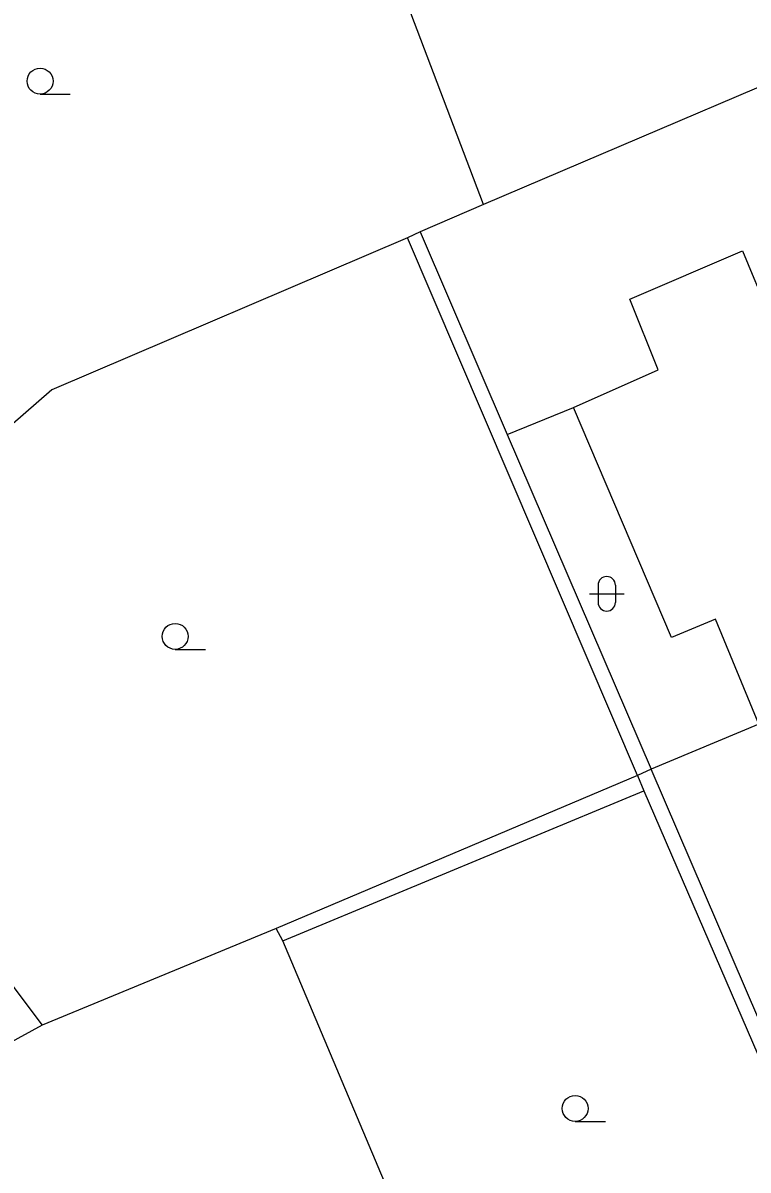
# Model space of a CAD drawing. Extents: x -600391 to -599491, y -1160176 to -1159402.
# Drawn here: x -599993.14 to -599972.14, y -1160041.68 to -1160008.45 of the extents above; entities that cross this region are included whole.
import ezdxf

# ---------------------------------------------------------------- set-up
doc = ezdxf.new("R2010")
doc.units = 0
for name, color, linetype in [('Level 36', 7, 'Continuous'), ('Level 5', 7, 'Continuous'), ('Level 51', 7, 'Continuous'), ('Level 7', 7, 'Continuous')]:
    doc.layers.add(name, color=color, linetype=linetype)

msp = doc.modelspace()

# ---------------------------------------------------------------- linework, layer by layer
at = {"layer": 'Level 36'}
for p, q in [((-599992.64, -1160010.515), (-599991.765, -1160010.515)), ((-599976.486, -1160024.736), (-599976.486, -1160025.236)), ((-599975.986, -1160024.736), (-599975.986, -1160025.236)), ((-599976.736, -1160024.986), (-599975.736, -1160024.986)), ((-599988.73, -1160026.595), (-599987.855, -1160026.595)), ((-599977.15, -1160040.265), (-599976.275, -1160040.265))]:
    msp.add_line(p, q, dxfattribs=at)
for centre in [(-599992.64, -1160010.14), (-599988.73, -1160026.22), (-599977.15, -1160039.89)]:
    msp.add_circle(centre, 0.375, dxfattribs=at)
for centre, start, end in [((-599976.236, -1160024.736), 0, 180), ((-599976.236, -1160025.236), 180, 0)]:
    msp.add_arc(centre, 0.25, start, end, dxfattribs=at)
at = {"layer": 'Level 5'}
for points in [[(-599975.57, -1160016.45), (-599972.31, -1160015.05)], [(-599972.31, -1160015.05), (-599971.98, -1160015.85), (-599971.45, -1160017.1), (-599971.33, -1160017.38)], [(-599974.75, -1160018.5), (-599975.57, -1160016.45)], [(-599977.2, -1160019.59), (-599974.75, -1160018.5)], [(-599974.36, -1160026.25), (-599977.2, -1160019.59)], [(-599973.09, -1160025.72), (-599974.36, -1160026.25)], [(-599971.83, -1160028.76), (-599973.09, -1160025.72)]]:
    msp.add_lwpolyline(points, dxfattribs=at)
at = {"layer": 'Level 51'}
for points in [[(-599979.8, -1160013.71), (-599985.82, -1159997.84)], [(-599979.8, -1160013.71), (-599981.64, -1160014.5)], [(-599981.64, -1160014.5), (-599982, -1160014.68)], [(-599981.64, -1160014.5), (-599979.12, -1160020.37)], [(-599982, -1160014.68), (-599992.3, -1160019.08)], [(-599975.35, -1160030.25), (-599982, -1160014.68)], [(-599992.3, -1160019.08), (-600000.82, -1160026.5)], [(-599979.12, -1160020.37), (-599977.2, -1160019.59)], [(-599979.12, -1160020.37), (-599974.95, -1160030.07)], [(-600000.82, -1160026.5), (-599992.58, -1160037.48)], [(-599971.83, -1160028.76), (-599974.95, -1160030.07)], [(-599974.95, -1160030.07), (-599975.35, -1160030.25)], [(-599970.42, -1160040.62), (-599971.06, -1160039.11), (-599974.95, -1160030.07)], [(-599975.35, -1160030.25), (-599985.81, -1160034.68)], [(-599975.35, -1160030.25), (-599975.16, -1160030.69)], [(-599985.61, -1160035.04), (-599975.16, -1160030.69)], [(-599975.16, -1160030.69), (-599968.53, -1160046.03)], [(-599985.81, -1160034.68), (-599992.58, -1160037.48)], [(-599985.61, -1160035.04), (-599985.81, -1160034.68)], [(-599979.05, -1160050.6), (-599985.61, -1160035.04)], [(-599992.58, -1160037.48), (-600006.64, -1160045.18)]]:
    msp.add_lwpolyline(points, dxfattribs=at)
at = {"layer": 'Level 7'}
msp.add_lwpolyline([(-599966.81, -1160008.17), (-599979.8, -1160013.71)], dxfattribs=at)

doc.saveas('drawing.dxf')
